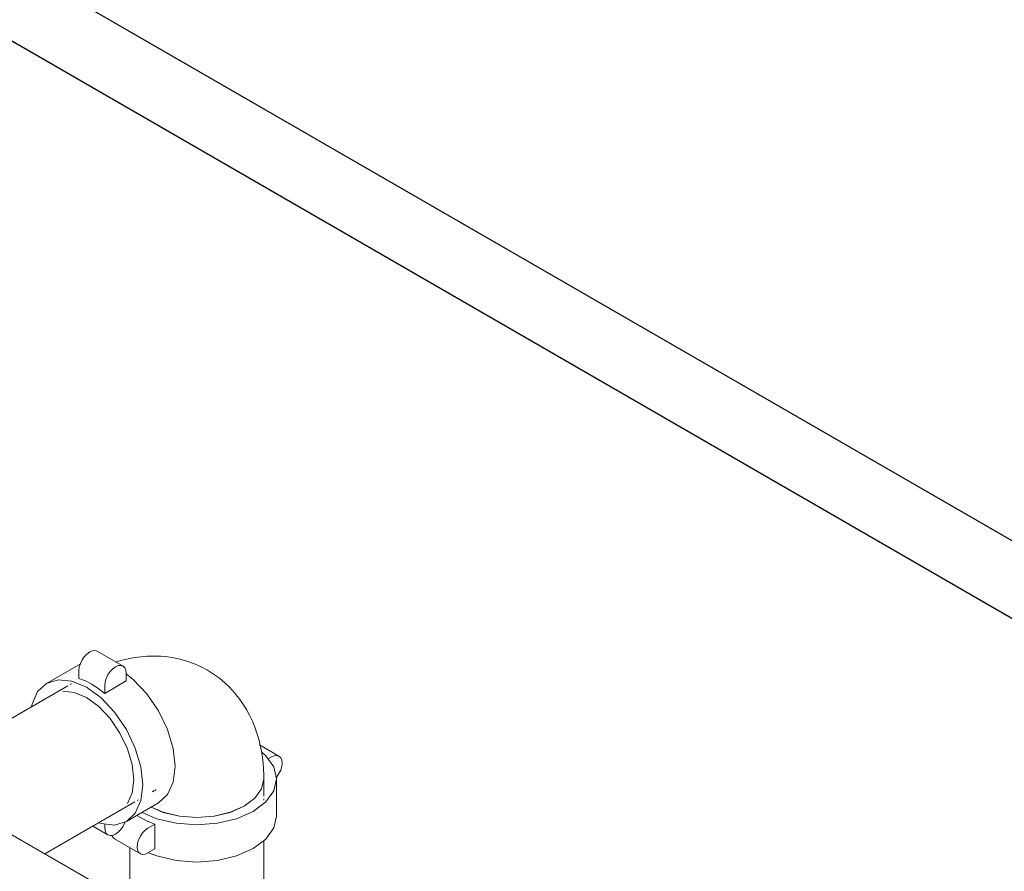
# Model space of a CAD drawing. Header units: centimetres. Extents: x -1589 to 108054, y -205274 to 31709.
# Tile 264 of 281: x 25395 to 25519, y 27692 to 27799. Entities that reach past the tile are written whole.
import ezdxf

# ---------------------------------------------------------------- set-up
doc = ezdxf.new("R2010")
doc.units = ezdxf.units.CM
doc.header["$LTSCALE"] = 0.01
doc.header["$MEASUREMENT"] = 0
doc.layers.add('A-WALL', color=7, linetype='Continuous', lineweight=25)
doc.layers.add('P-PIPE', color=7, linetype='Continuous', lineweight=9)

msp = doc.modelspace()

# ---------------------------------------------------------------- linework, layer by layer
at = {"layer": 'A-WALL'}
for p, q in [((25347.51141, 27833.43667), (25658.56847, 27653.84779)), ((25658.56182, 27644.05367), (25356.7038, 27818.33148))]:
    msp.add_line(p, q, dxfattribs=at)
at = {"layer": 'P-PIPE', "color": 5, "true_color": 0x0000ff}
for p, q in [((25408.15296, 27718.23814), (25404.92006, 27720.10465)), ((25402.60077, 27718.40613), (25398.55965, 27716.07299)), ((25402.60077, 27718.40613), (25402.75426, 27718.48927)), ((25402.62053, 27716.68341), (25402.62053, 27717.67715)), ((25408.54749, 27716.37232), (25408.54749, 27717.36607)), ((25405.85342, 27714.81689), (25408.54749, 27716.37232)), ((25401.22385, 27715.77219), (25381.50262, 27704.38614)), ((25400.58874, 27715.07303), (25402.02171, 27714.9314)), ((25401.66801, 27716.02719), (25401.5298, 27715.94739)), ((25402.02363, 27714.93089), (25403.5624, 27714.27656)), ((25405.85342, 27715.81064), (25405.85342, 27714.81689)), ((25403.56345, 27714.27596), (25405.10274, 27713.15333)), ((25405.10328, 27713.15286), (25406.53795, 27711.63839)), ((25408.71592, 27707.86603), (25409.31015, 27705.86634)), ((25427.72991, 27706.93537), (25425.29177, 27708.34304)), ((25426.77741, 27706.84102), (25426.34639, 27706.59217)), ((25409.31029, 27705.86564), (25409.51287, 27703.97126)), ((25409.51287, 27703.97008), (25409.31015, 27702.31027)), ((25425.82476, 27701.92069), (25425.82476, 27704.09829)), ((25427.41861, 27699.41127), (25427.41861, 27704.07755)), ((25409.30964, 27702.30835), (25408.7158, 27700.99655)), ((25409.94355, 27701.37435), (25410.08176, 27701.45414)), ((25425.82601, 27701.40833), (25425.82601, 27701.56813)), ((25398.33071, 27694.66823), (25409.63885, 27701.19698)), ((25408.56725, 27698.73932), (25412.60837, 27701.07246)), ((25410.33457, 27699.21425), (25409.87679, 27699.4969)), ((25404.34405, 27698.14003), (25406.24796, 27697.04081)), ((25405.85342, 27698.41057), (25405.85342, 27697.91288)), ((25412.1381, 27698.38901), (25411.27749, 27697.89214)), ((25412.1381, 27695.27816), (25412.1381, 27698.38901)), ((25407.0921, 27696.55344), (25410.32499, 27694.68693)), ((25408.99601, 27695.45422), (25408.99601, 27688.50634)), ((25411.27749, 27694.78128), (25412.1381, 27695.27816)), ((25425.82601, 27678.79602), (25425.82601, 27696.33284))]:
    msp.add_line(p, q, dxfattribs=at)
at = {"layer": 'P-PIPE', "color": 142, "true_color": 0x0080c0}
msp.add_line((25599.54393, 27578.49993), (25392.83039, 27697.84605), dxfattribs=at)
at = {"layer": 'P-PIPE', "color": 5, "true_color": 0x0000ff}
for points in [[(25402.62053, 27717.67715, 0), (25402.66642, 27718.10623, 0), (25402.80099, 27718.55906, 0), (25403.01506, 27719.00479, 0), (25403.29404, 27719.41305, 0), (25403.61892, 27719.75601, 0), (25403.96756, 27720.01029, 0), (25404.3162, 27720.15858, 0), (25404.64108, 27720.19076, 0), (25404.92006, 27720.10465, 0)], [(25418.7509, 27717.72182, 0), (25417.95462, 27718.1455, 0), (25417.13346, 27718.51219, 0), (25416.29404, 27718.82014, 0), (25415.44295, 27719.06885, 0), (25414.58643, 27719.25895, 0), (25413.7301, 27719.39207, 0), (25412.87884, 27719.47061, 0), (25412.03667, 27719.49748, 0), (25411.20673, 27719.47595, 0), (25410.39138, 27719.4094, 0), (25409.59225, 27719.30118, 0), (25408.81034, 27719.15449, 0), (25408.0462, 27718.97231, 0), (25407.29997, 27718.75738, 0)], [(25408.54749, 27717.36607, 0), (25408.50159, 27717.74214, 0), (25408.36703, 27718.03959, 0), (25408.15296, 27718.23814, 0), (25407.87397, 27718.32425, 0), (25407.54909, 27718.29207, 0), (25407.20046, 27718.14378, 0), (25406.85182, 27717.8895, 0), (25406.52694, 27717.54654, 0), (25406.24796, 27717.13828, 0), (25406.03389, 27716.69255, 0), (25405.89932, 27716.23972, 0), (25405.85342, 27715.81064, 0)], [(25418.7509, 27717.72182, 0), (25419.51597, 27717.24406, 0), (25420.24411, 27716.71626, 0), (25420.93051, 27716.14327, 0), (25421.57144, 27715.53056, 0), (25422.16434, 27714.88384, 0), (25422.70779, 27714.2088, 0), (25423.20143, 27713.51086, 0), (25423.64579, 27712.79495, 0), (25424.04212, 27712.06544, 0), (25424.39216, 27711.32605, 0), (25424.698, 27710.57987, 0), (25424.96191, 27709.82938, 0), (25425.18621, 27709.07652, 0), (25425.37319, 27708.3228, 0), (25425.52504, 27707.56933, 0), (25425.6438, 27706.81691, 0), (25425.73135, 27706.06612, 0), (25425.7894, 27705.31737, 0), (25425.81951, 27704.57094, 0), (25425.82476, 27704.09829, 0)], [(25403.56345, 27715.57733, 0), (25401.73193, 27716.35633, 0), (25400.02523, 27716.52539, 0), (25398.55965, 27716.07299, 0), (25397.43507, 27715.02997, 0), (25396.72813, 27713.46739, 0), (25396.65874, 27713.18065, 0)], [(25402.62053, 27716.68341, 0), (25403.42335, 27716.38174, 0), (25404.23697, 27715.96619, 0)], [(25408.56308, 27717.2809, 0), (25409.43609, 27716.57462, 0), (25411.14279, 27714.77295, 0), (25412.60837, 27712.62824, 0), (25413.73295, 27710.28666, 0), (25414.43989, 27707.90778, 0), (25414.68101, 27705.65371, 0), (25414.43989, 27703.67807, 0), (25413.73295, 27702.11549, 0), (25412.60837, 27701.07246, 0)], [(25405.11327, 27698.53869, 0), (25405.39497, 27698.45599, 0), (25407.10167, 27698.28692, 0), (25408.56725, 27698.73932, 0), (25409.69183, 27699.78235, 0), (25410.39877, 27701.34493, 0), (25410.63989, 27703.32057, 0), (25410.39877, 27705.57464, 0), (25409.69183, 27707.95352, 0), (25408.56725, 27710.2951, 0), (25407.10167, 27712.43981, 0), (25405.39497, 27714.24148, 0), (25403.56345, 27715.57733, 0)], [(25404.23697, 27715.96619, 0), (25405.05059, 27715.44225, 0), (25405.85342, 27714.81689, 0)], [(25406.53816, 27711.63813, 0), (25407.77033, 27709.835, 0), (25408.7158, 27707.86635, 0)], [(25410.54554, 27699.87444, 0), (25412.40721, 27699.07375, 0), (25414.82085, 27698.49653, 0), (25417.41101, 27698.29966, 0), (25420.00116, 27698.49653, 0), (25422.41481, 27699.07375, 0), (25424.48745, 27699.99196, 0), (25426.07784, 27701.1886, 0), (25427.07761, 27702.58212, 0), (25427.41861, 27704.07755, 0), (25427.07761, 27705.57298, 0), (25426.07784, 27706.96649, 0), (25425.57278, 27707.42042, 0)], [(25427.38249, 27704.24535, 0), (25427.45093, 27704.32741, 0), (25427.72991, 27704.73567, 0), (25427.94398, 27705.1814, 0), (25428.07855, 27705.63423, 0), (25428.12445, 27706.06331, 0), (25428.07855, 27706.43938, 0), (25427.94398, 27706.73683, 0), (25427.72991, 27706.93537, 0), (25427.45093, 27707.02149, 0), (25427.12605, 27706.98931, 0), (25426.77741, 27706.84102, 0)], [(25423.36043, 27700.66339, 0), (25424.69753, 27701.66945, 0), (25425.53807, 27702.84103, 0), (25425.82476, 27704.09829, 0)], [(25425.82476, 27704.09829, 0), (25425.53807, 27702.84103, 0), (25424.69753, 27701.66945, 0), (25423.36043, 27700.66339, 0)], [(25425.53807, 27702.82029, 0), (25424.69753, 27701.64871, 0), (25423.36043, 27700.64265, 0), (25421.61788, 27699.87067, 0), (25419.58865, 27699.38539, 0), (25417.41101, 27699.21987, 0), (25415.23337, 27699.38539, 0), (25413.20413, 27699.87067, 0), (25411.67295, 27700.52552, 0)], [(25412.32089, 27702.6964, 0), (25412.28322, 27702.68365, 0), (25412.22228, 27702.66018, 0), (25412.13975, 27702.62454, 0), (25412.03739, 27702.57557, 0), (25411.91697, 27702.5124, 0), (25411.8294, 27702.46315, 0)], [(25411.69206, 27700.53604, 0), (25413.20413, 27699.89141, 0), (25415.23337, 27699.40613, 0), (25417.41101, 27699.24061, 0), (25419.58865, 27699.40613, 0), (25421.61788, 27699.89141, 0), (25423.36043, 27700.66339, 0)], [(25423.36043, 27700.66339, 0), (25421.61788, 27699.89141, 0), (25419.58865, 27699.40613, 0), (25417.41101, 27699.24061, 0), (25415.23337, 27699.40613, 0), (25413.20413, 27699.89141, 0), (25411.69206, 27700.53604, 0)], [(25412.1381, 27698.38901, 0), (25411.19511, 27698.7716, 0), (25410.33457, 27699.21425, 0)], [(25427.41861, 27699.41127, 0), (25427.07761, 27697.91584, 0), (25426.07784, 27696.52232, 0), (25424.48745, 27695.32568, 0), (25422.41481, 27694.40747, 0), (25420.00116, 27693.83026, 0), (25417.41101, 27693.63338, 0), (25414.82085, 27693.83026, 0), (25412.40721, 27694.40747, 0), (25411.35904, 27694.81037, 0)], [(25405.85342, 27697.91288, 0), (25405.89932, 27697.5368, 0), (25406.03389, 27697.23936, 0), (25406.24796, 27697.04081, 0), (25406.52694, 27696.95469, 0), (25406.85182, 27696.98688, 0), (25407.20046, 27697.13516, 0), (25407.54909, 27697.38945, 0), (25407.87397, 27697.73241, 0), (25408.15296, 27698.14066, 0), (25408.36703, 27698.58639, 0), (25408.40387, 27698.6867, 0)], [(25411.27749, 27697.89214, 0), (25410.92885, 27697.63785, 0), (25410.60397, 27697.29489, 0), (25410.32499, 27696.88664, 0), (25410.11092, 27696.4409, 0), (25409.97635, 27695.98807, 0), (25409.93045, 27695.559, 0), (25409.97635, 27695.18292, 0), (25410.11092, 27694.88548, 0), (25410.32499, 27694.68693, 0), (25410.60397, 27694.60082, 0), (25410.92885, 27694.633, 0), (25411.27749, 27694.78128, 0)], [(25407.0921, 27696.55344, 0), (25406.87803, 27696.75199, 0), (25406.7674, 27696.97177, 0)]]:
    msp.add_polyline3d(points, dxfattribs=at)

doc.saveas('drawing.dxf')
